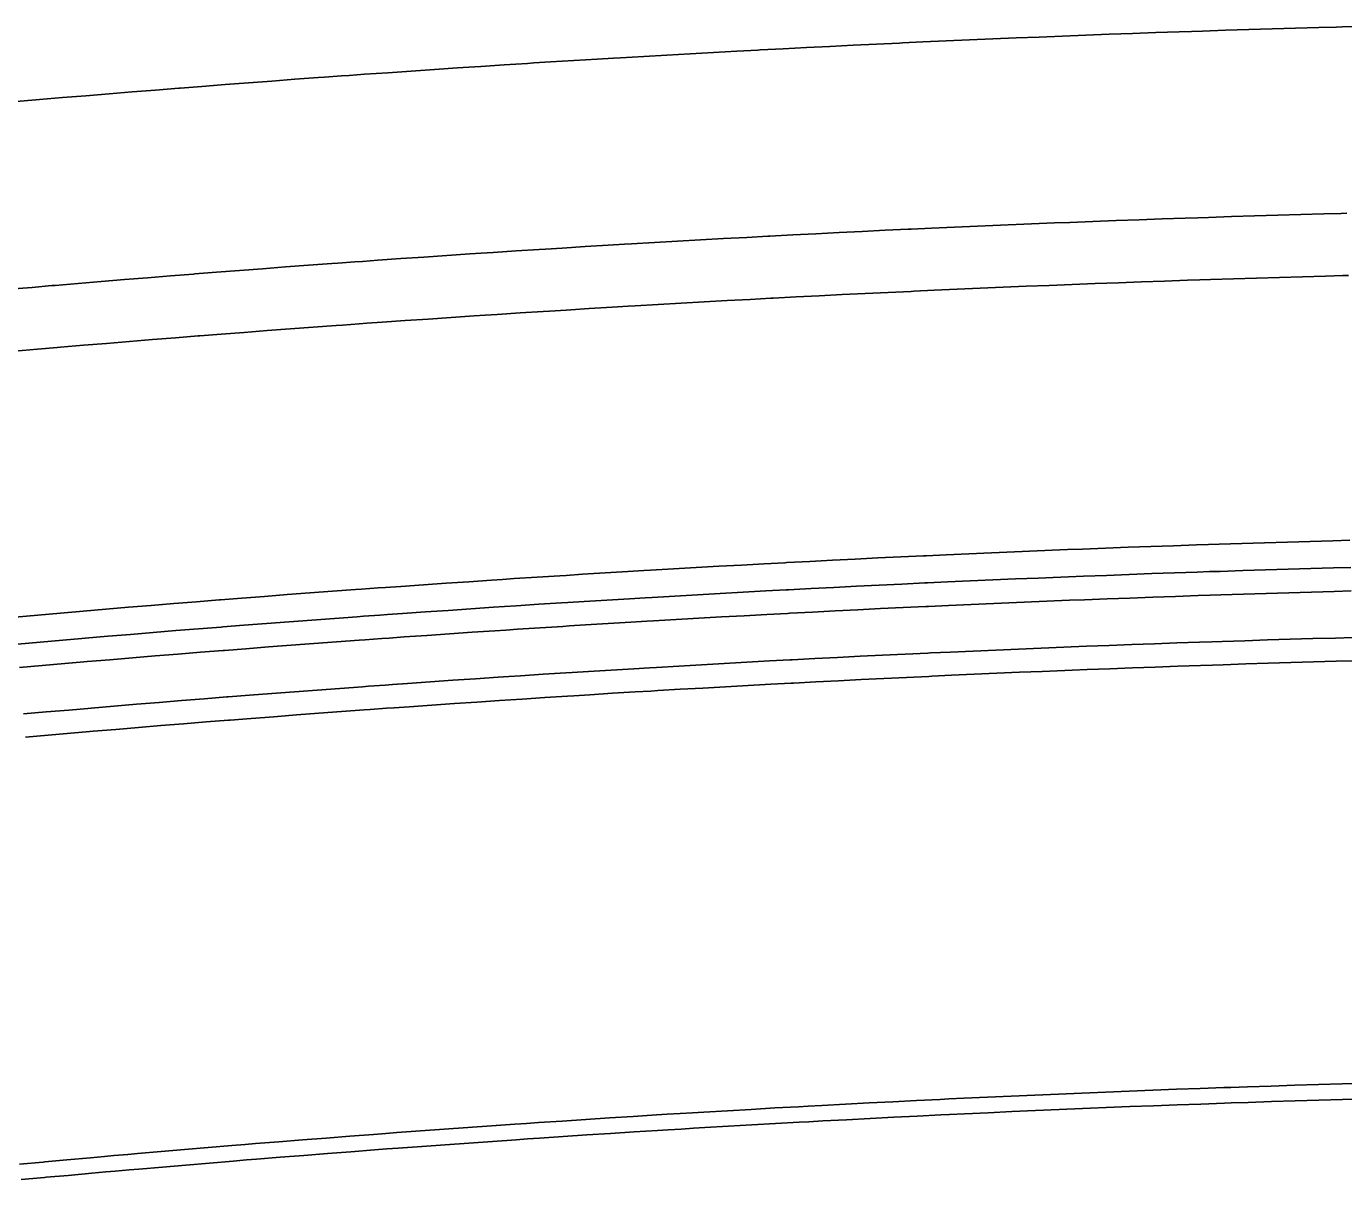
# Model space of a CAD drawing. Extents: x 2145380 to 2157287, y 139568 to 149130.
# Drawn here: x 2152337 to 2152393.5, y 142790.2 to 142839.7 of the extents above; entities that cross this region are included whole.
import ezdxf

# ---------------------------------------------------------------- set-up
doc = ezdxf.new("R2010")
doc.units = 0
doc.layers.add('PR_PREVIOUSLY CONSTRUCTED', color=7, linetype='Continuous')

msp = doc.modelspace()

# ---------------------------------------------------------------- linework, layer by layer
at = {"layer": 'PR_PREVIOUSLY CONSTRUCTED'}
for points in [[(2152336.521, 142836.421), (2152337.369, 142836.494), (2152337.517, 142836.506), (2152338.513, 142836.591), (2152339.51, 142836.674), (2152340.507, 142836.756), (2152341.503, 142836.838), (2152342.5, 142836.918), (2152343.497, 142836.997), (2152343.559, 142837.002), (2152344.494, 142837.075), (2152345.491, 142837.152), (2152346.488, 142837.229), (2152347.485, 142837.304), (2152348.482, 142837.378), (2152349.48, 142837.45), (2152349.753, 142837.47), (2152350.477, 142837.522), (2152350.809, 142837.546), (2152351.475, 142837.593), (2152352.472, 142837.663), (2152353.47, 142837.732), (2152354.468, 142837.8), (2152355.465, 142837.866), (2152355.949, 142837.898), (2152356.463, 142837.932), (2152357.461, 142837.996), (2152358.459, 142838.06), (2152358.738, 142838.078), (2152359.457, 142838.122), (2152360.455, 142838.184), (2152361.453, 142838.244), (2152362.148, 142838.286), (2152362.452, 142838.304), (2152363.45, 142838.362), (2152364.448, 142838.419), (2152365.447, 142838.475), (2152366.445, 142838.531), (2152367.444, 142838.585), (2152368.35, 142838.633), (2152368.442, 142838.638), (2152369.441, 142838.69), (2152370.44, 142838.741), (2152371.438, 142838.791), (2152372.437, 142838.84), (2152373.436, 142838.888), (2152374.435, 142838.934), (2152374.553, 142838.94), (2152375.434, 142838.98), (2152376.433, 142839.025), (2152377.432, 142839.069), (2152378.431, 142839.111), (2152379.43, 142839.153), (2152380.429, 142839.193), (2152380.758, 142839.206), (2152381.429, 142839.233), (2152382.428, 142839.271), (2152383.427, 142839.309), (2152384.426, 142839.345), (2152385.426, 142839.38), (2152386.425, 142839.414), (2152386.965, 142839.433), (2152387.425, 142839.448), (2152388.424, 142839.48), (2152389.424, 142839.511), (2152390.423, 142839.541), (2152391.423, 142839.57), (2152392.422, 142839.598), (2152393.174, 142839.618), (2152393.422, 142839.625), (2152394.422, 142839.651)], [(2152336.221, 142828.365), (2152337.209, 142828.45), (2152338.05, 142828.523), (2152338.197, 142828.535), (2152339.185, 142828.619), (2152340.173, 142828.702), (2152341.161, 142828.783), (2152342.149, 142828.864), (2152343.138, 142828.943), (2152344.126, 142829.022), (2152344.188, 142829.027), (2152345.115, 142829.099), (2152346.104, 142829.176), (2152347.092, 142829.251), (2152348.081, 142829.326), (2152349.07, 142829.399), (2152350.059, 142829.471), (2152350.33, 142829.491), (2152351.048, 142829.543), (2152351.377, 142829.566), (2152352.037, 142829.613), (2152353.026, 142829.682), (2152354.016, 142829.75), (2152355.005, 142829.818), (2152355.995, 142829.884), (2152356.474, 142829.915), (2152356.984, 142829.949), (2152357.974, 142830.013), (2152358.963, 142830.076), (2152359.24, 142830.093), (2152359.953, 142830.138), (2152360.943, 142830.199), (2152361.932, 142830.259), (2152362.621, 142830.3), (2152362.922, 142830.318), (2152363.912, 142830.375), (2152364.902, 142830.432), (2152365.892, 142830.488), (2152366.882, 142830.543), (2152367.873, 142830.596), (2152368.771, 142830.644), (2152368.863, 142830.649), (2152369.853, 142830.701), (2152370.843, 142830.751), (2152371.834, 142830.801), (2152372.824, 142830.849), (2152373.815, 142830.897), (2152374.805, 142830.943), (2152374.922, 142830.948), (2152375.796, 142830.988), (2152376.786, 142831.033), (2152377.777, 142831.076), (2152378.768, 142831.118), (2152379.759, 142831.159), (2152380.749, 142831.2), (2152381.076, 142831.213), (2152381.74, 142831.239), (2152382.731, 142831.277), (2152383.722, 142831.314), (2152384.713, 142831.35), (2152385.704, 142831.385), (2152386.695, 142831.419), (2152387.231, 142831.437), (2152387.686, 142831.452), (2152388.677, 142831.484), (2152389.668, 142831.515), (2152390.66, 142831.545), (2152391.651, 142831.573), (2152392.642, 142831.601), (2152393.387, 142831.621), (2152393.633, 142831.628)], [(2152336.453, 142825.708), (2152337.438, 142825.794), (2152338.277, 142825.866), (2152338.423, 142825.878), (2152339.408, 142825.962), (2152340.394, 142826.044), (2152341.379, 142826.126), (2152342.365, 142826.206), (2152343.35, 142826.285), (2152344.336, 142826.364), (2152344.398, 142826.368), (2152345.322, 142826.441), (2152346.308, 142826.517), (2152347.294, 142826.592), (2152348.28, 142826.667), (2152349.266, 142826.74), (2152350.252, 142826.812), (2152350.522, 142826.831), (2152351.238, 142826.883), (2152351.567, 142826.906), (2152352.225, 142826.953), (2152353.211, 142827.022), (2152354.198, 142827.09), (2152355.184, 142827.157), (2152356.171, 142827.223), (2152356.649, 142827.254), (2152357.158, 142827.288), (2152358.144, 142827.352), (2152359.131, 142827.414), (2152359.408, 142827.432), (2152360.118, 142827.476), (2152361.105, 142827.537), (2152362.092, 142827.597), (2152362.779, 142827.638), (2152363.079, 142827.655), (2152364.066, 142827.713), (2152365.054, 142827.77), (2152366.041, 142827.825), (2152367.028, 142827.88), (2152368.016, 142827.933), (2152368.911, 142827.981), (2152369.003, 142827.986), (2152369.99, 142828.037), (2152370.978, 142828.088), (2152371.966, 142828.137), (2152372.953, 142828.186), (2152373.941, 142828.233), (2152374.929, 142828.279), (2152375.045, 142828.285), (2152375.916, 142828.324), (2152376.904, 142828.369), (2152377.892, 142828.412), (2152378.88, 142828.454), (2152379.868, 142828.495), (2152380.856, 142828.535), (2152381.182, 142828.548), (2152381.844, 142828.574), (2152382.832, 142828.612), (2152383.82, 142828.649), (2152384.809, 142828.685), (2152385.797, 142828.72), (2152386.785, 142828.754), (2152387.319, 142828.772), (2152387.773, 142828.787), (2152388.762, 142828.819), (2152389.75, 142828.849), (2152390.738, 142828.879), (2152391.727, 142828.908), (2152392.715, 142828.935), (2152393.458, 142828.955), (2152393.704, 142828.962)], [(2152336.469, 142814.302), (2152337.442, 142814.388), (2152338.415, 142814.472), (2152339.244, 142814.544), (2152339.388, 142814.556), (2152340.362, 142814.638), (2152341.335, 142814.72), (2152342.309, 142814.8), (2152343.283, 142814.88), (2152344.256, 142814.958), (2152345.23, 142815.035), (2152345.291, 142815.04), (2152346.204, 142815.112), (2152347.178, 142815.187), (2152348.152, 142815.262), (2152349.127, 142815.335), (2152350.101, 142815.407), (2152351.075, 142815.478), (2152351.342, 142815.498), (2152352.05, 142815.549), (2152352.374, 142815.572), (2152353.024, 142815.618), (2152353.999, 142815.686), (2152354.973, 142815.753), (2152355.948, 142815.819), (2152356.923, 142815.884), (2152357.395, 142815.916), (2152357.897, 142815.949), (2152358.872, 142816.012), (2152359.847, 142816.074), (2152360.12, 142816.091), (2152360.822, 142816.135), (2152361.797, 142816.195), (2152362.773, 142816.254), (2152363.451, 142816.294), (2152363.748, 142816.312), (2152364.723, 142816.369), (2152365.698, 142816.425), (2152366.674, 142816.48), (2152367.649, 142816.534), (2152368.625, 142816.586), (2152369.51, 142816.634), (2152369.6, 142816.638), (2152370.576, 142816.689), (2152371.551, 142816.739), (2152372.527, 142816.788), (2152373.503, 142816.836), (2152374.479, 142816.882), (2152375.455, 142816.928), (2152375.57, 142816.933), (2152376.431, 142816.973), (2152377.406, 142817.016), (2152378.382, 142817.059), (2152379.359, 142817.101), (2152380.335, 142817.141), (2152381.311, 142817.181), (2152381.632, 142817.194), (2152382.287, 142817.219), (2152383.263, 142817.257), (2152384.239, 142817.294), (2152385.216, 142817.329), (2152386.192, 142817.364), (2152387.168, 142817.397), (2152387.696, 142817.415), (2152388.145, 142817.429), (2152389.121, 142817.461), (2152390.098, 142817.491), (2152391.074, 142817.521), (2152392.051, 142817.549), (2152393.027, 142817.576), (2152393.761, 142817.596)], [(2152336.571, 142813.14), (2152337.543, 142813.226), (2152338.515, 142813.31), (2152339.343, 142813.381), (2152339.487, 142813.393), (2152340.46, 142813.476), (2152341.432, 142813.557), (2152342.404, 142813.638), (2152343.377, 142813.717), (2152344.349, 142813.795), (2152345.322, 142813.872), (2152345.383, 142813.877), (2152346.295, 142813.949), (2152347.268, 142814.024), (2152348.241, 142814.098), (2152349.213, 142814.171), (2152350.187, 142814.244), (2152351.16, 142814.315), (2152351.426, 142814.334), (2152352.133, 142814.385), (2152352.457, 142814.408), (2152353.106, 142814.454), (2152354.079, 142814.522), (2152355.053, 142814.589), (2152356.026, 142814.655), (2152357, 142814.72), (2152357.472, 142814.751), (2152357.973, 142814.784), (2152358.947, 142814.847), (2152359.921, 142814.909), (2152360.193, 142814.927), (2152360.895, 142814.97), (2152361.868, 142815.03), (2152362.842, 142815.089), (2152363.52, 142815.13), (2152363.816, 142815.147), (2152364.79, 142815.204), (2152365.765, 142815.26), (2152366.739, 142815.315), (2152367.713, 142815.369), (2152368.687, 142815.421), (2152369.571, 142815.468), (2152369.662, 142815.473), (2152370.636, 142815.524), (2152371.61, 142815.574), (2152372.585, 142815.622), (2152373.559, 142815.67), (2152374.534, 142815.717), (2152375.509, 142815.763), (2152375.624, 142815.768), (2152376.483, 142815.807), (2152377.458, 142815.851), (2152378.433, 142815.893), (2152379.408, 142815.935), (2152380.383, 142815.976), (2152381.357, 142816.015), (2152381.678, 142816.028), (2152382.332, 142816.054), (2152383.307, 142816.091), (2152384.282, 142816.128), (2152385.257, 142816.163), (2152386.233, 142816.198), (2152387.208, 142816.231), (2152387.735, 142816.249), (2152388.183, 142816.263), (2152389.158, 142816.295), (2152390.133, 142816.325), (2152391.109, 142816.354), (2152392.084, 142816.383), (2152393.059, 142816.41), (2152393.792, 142816.43)], [(2152336.66, 142812.134), (2152337.631, 142812.219), (2152338.602, 142812.304), (2152339.429, 142812.375), (2152339.573, 142812.387), (2152340.544, 142812.469), (2152341.516, 142812.551), (2152342.487, 142812.631), (2152343.458, 142812.71), (2152344.43, 142812.788), (2152345.402, 142812.866), (2152345.462, 142812.87), (2152346.373, 142812.942), (2152347.345, 142813.017), (2152348.317, 142813.091), (2152349.289, 142813.164), (2152350.261, 142813.236), (2152351.233, 142813.307), (2152351.499, 142813.327), (2152352.205, 142813.377), (2152352.529, 142813.401), (2152353.177, 142813.446), (2152354.149, 142813.515), (2152355.122, 142813.582), (2152356.094, 142813.648), (2152357.067, 142813.713), (2152357.538, 142813.744), (2152358.039, 142813.776), (2152359.012, 142813.839), (2152359.984, 142813.901), (2152360.257, 142813.919), (2152360.957, 142813.962), (2152361.93, 142814.022), (2152362.903, 142814.081), (2152363.58, 142814.121), (2152363.876, 142814.139), (2152364.849, 142814.196), (2152365.822, 142814.252), (2152366.795, 142814.306), (2152367.768, 142814.36), (2152368.741, 142814.413), (2152369.624, 142814.46), (2152369.715, 142814.465), (2152370.688, 142814.515), (2152371.661, 142814.565), (2152372.635, 142814.614), (2152373.608, 142814.661), (2152374.582, 142814.708), (2152375.555, 142814.754), (2152375.67, 142814.759), (2152376.529, 142814.798), (2152377.503, 142814.842), (2152378.476, 142814.884), (2152379.45, 142814.926), (2152380.424, 142814.966), (2152381.398, 142815.006), (2152381.719, 142815.019), (2152382.372, 142815.044), (2152383.346, 142815.082), (2152384.32, 142815.118), (2152385.294, 142815.154), (2152386.268, 142815.188), (2152387.242, 142815.222), (2152387.768, 142815.239), (2152388.216, 142815.254), (2152389.19, 142815.285), (2152390.164, 142815.316), (2152391.138, 142815.345), (2152392.113, 142815.373), (2152393.087, 142815.4), (2152393.819, 142815.42)], [(2152336.836, 142810.142), (2152337.805, 142810.227), (2152338.774, 142810.311), (2152339.599, 142810.382), (2152339.743, 142810.394), (2152340.712, 142810.476), (2152341.681, 142810.558), (2152342.651, 142810.638), (2152343.62, 142810.717), (2152344.589, 142810.795), (2152345.559, 142810.872), (2152345.62, 142810.877), (2152346.529, 142810.948), (2152347.498, 142811.023), (2152348.468, 142811.097), (2152349.438, 142811.17), (2152350.408, 142811.242), (2152351.378, 142811.313), (2152351.643, 142811.332), (2152352.348, 142811.383), (2152352.671, 142811.406), (2152353.318, 142811.451), (2152354.288, 142811.519), (2152355.258, 142811.586), (2152356.229, 142811.652), (2152357.199, 142811.717), (2152357.669, 142811.748), (2152358.169, 142811.781), (2152359.14, 142811.844), (2152360.11, 142811.905), (2152360.382, 142811.922), (2152361.081, 142811.966), (2152362.052, 142812.026), (2152363.023, 142812.085), (2152363.698, 142812.125), (2152363.993, 142812.142), (2152364.964, 142812.199), (2152365.935, 142812.255), (2152366.906, 142812.309), (2152367.877, 142812.363), (2152368.849, 142812.416), (2152369.73, 142812.463), (2152369.82, 142812.467), (2152370.791, 142812.518), (2152371.762, 142812.568), (2152372.734, 142812.616), (2152373.705, 142812.664), (2152374.676, 142812.71), (2152375.648, 142812.756), (2152375.763, 142812.761), (2152376.619, 142812.8), (2152377.591, 142812.844), (2152378.563, 142812.886), (2152379.534, 142812.928), (2152380.506, 142812.968), (2152381.478, 142813.008), (2152381.798, 142813.02), (2152382.45, 142813.046), (2152383.421, 142813.083), (2152384.393, 142813.12), (2152385.365, 142813.155), (2152386.337, 142813.189), (2152387.309, 142813.223), (2152387.835, 142813.24), (2152388.281, 142813.255), (2152389.253, 142813.286), (2152390.225, 142813.317), (2152391.197, 142813.346), (2152392.17, 142813.374), (2152393.142, 142813.401), (2152393.872, 142813.421)], [(2152336.925, 142809.146), (2152337.892, 142809.231), (2152338.86, 142809.315), (2152339.684, 142809.386), (2152339.828, 142809.398), (2152340.796, 142809.48), (2152341.764, 142809.561), (2152342.733, 142809.641), (2152343.701, 142809.72), (2152344.669, 142809.798), (2152345.638, 142809.875), (2152345.698, 142809.88), (2152346.606, 142809.951), (2152347.575, 142810.026), (2152348.543, 142810.1), (2152349.512, 142810.172), (2152350.481, 142810.244), (2152351.45, 142810.315), (2152351.715, 142810.334), (2152352.419, 142810.385), (2152352.742, 142810.408), (2152353.388, 142810.454), (2152354.357, 142810.522), (2152355.326, 142810.589), (2152356.296, 142810.654), (2152357.265, 142810.719), (2152357.735, 142810.75), (2152358.234, 142810.783), (2152359.204, 142810.846), (2152360.174, 142810.907), (2152360.445, 142810.924), (2152361.143, 142810.968), (2152362.113, 142811.028), (2152363.083, 142811.086), (2152363.757, 142811.127), (2152364.052, 142811.144), (2152365.022, 142811.201), (2152365.992, 142811.256), (2152366.962, 142811.311), (2152367.932, 142811.365), (2152368.902, 142811.417), (2152369.782, 142811.464), (2152369.872, 142811.469), (2152370.843, 142811.519), (2152371.813, 142811.569), (2152372.783, 142811.617), (2152373.753, 142811.665), (2152374.724, 142811.711), (2152375.694, 142811.757), (2152375.809, 142811.762), (2152376.665, 142811.801), (2152377.635, 142811.845), (2152378.606, 142811.887), (2152379.576, 142811.929), (2152380.547, 142811.969), (2152381.518, 142812.008), (2152381.838, 142812.021), (2152382.489, 142812.047), (2152383.459, 142812.084), (2152384.43, 142812.12), (2152385.401, 142812.156), (2152386.372, 142812.19), (2152387.343, 142812.223), (2152387.868, 142812.241), (2152388.314, 142812.256), (2152389.285, 142812.287), (2152390.256, 142812.317), (2152391.227, 142812.346), (2152392.198, 142812.374), (2152393.169, 142812.402), (2152393.899, 142812.421)], [(2152336.669, 142790.822), (2152337.68, 142790.915), (2152337.751, 142790.922), (2152338.691, 142791.007), (2152339.703, 142791.098), (2152340.314, 142791.153), (2152340.714, 142791.188), (2152341.311, 142791.24), (2152341.726, 142791.276), (2152342.738, 142791.364), (2152343.75, 142791.45), (2152344.762, 142791.535), (2152345.774, 142791.619), (2152346.346, 142791.666), (2152346.786, 142791.702), (2152347.798, 142791.783), (2152348.81, 142791.864), (2152349.823, 142791.943), (2152350.835, 142792.022), (2152351.848, 142792.099), (2152352.381, 142792.139), (2152352.86, 142792.174), (2152353.873, 142792.249), (2152354.886, 142792.323), (2152355.899, 142792.395), (2152356.912, 142792.467), (2152357.925, 142792.537), (2152358.419, 142792.571), (2152358.938, 142792.606), (2152359.952, 142792.674), (2152360.965, 142792.74), (2152361.978, 142792.806), (2152362.992, 142792.87), (2152364.005, 142792.934), (2152364.46, 142792.962), (2152365.019, 142792.996), (2152365.546, 142793.027), (2152366.033, 142793.057), (2152367.046, 142793.116), (2152368.06, 142793.175), (2152369.074, 142793.233), (2152370.088, 142793.289), (2152370.504, 142793.312), (2152371.102, 142793.344), (2152372.116, 142793.398), (2152373.13, 142793.451), (2152374.144, 142793.503), (2152375.159, 142793.553), (2152376.173, 142793.603), (2152376.549, 142793.621), (2152377.187, 142793.651), (2152378.202, 142793.698), (2152379.216, 142793.744), (2152380.231, 142793.789), (2152381.245, 142793.833), (2152382.26, 142793.875), (2152382.597, 142793.889), (2152383.275, 142793.917), (2152384.289, 142793.957), (2152385.304, 142793.996), (2152386.319, 142794.034), (2152387.334, 142794.071), (2152388.349, 142794.107), (2152388.646, 142794.117), (2152389.364, 142794.141), (2152390.379, 142794.174), (2152391.394, 142794.207), (2152392.409, 142794.238), (2152393.424, 142794.267), (2152394.439, 142794.296)], [(2152336.73, 142790.157), (2152337.741, 142790.25), (2152337.812, 142790.257), (2152338.751, 142790.342), (2152339.762, 142790.433), (2152340.373, 142790.487), (2152340.773, 142790.523), (2152341.369, 142790.575), (2152341.784, 142790.611), (2152342.795, 142790.699), (2152343.806, 142790.785), (2152344.817, 142790.87), (2152345.828, 142790.954), (2152346.4, 142791.001), (2152346.84, 142791.036), (2152347.851, 142791.118), (2152348.863, 142791.198), (2152349.875, 142791.278), (2152350.886, 142791.356), (2152351.898, 142791.433), (2152352.431, 142791.473), (2152352.91, 142791.509), (2152353.922, 142791.583), (2152354.934, 142791.657), (2152355.946, 142791.729), (2152356.959, 142791.801), (2152357.971, 142791.871), (2152358.465, 142791.904), (2152358.983, 142791.94), (2152359.996, 142792.007), (2152361.008, 142792.074), (2152362.021, 142792.14), (2152363.034, 142792.204), (2152364.047, 142792.267), (2152364.501, 142792.295), (2152365.059, 142792.329), (2152365.586, 142792.361), (2152366.072, 142792.39), (2152367.085, 142792.45), (2152368.098, 142792.508), (2152369.111, 142792.566), (2152370.125, 142792.622), (2152370.54, 142792.645), (2152371.138, 142792.677), (2152372.151, 142792.731), (2152373.165, 142792.784), (2152374.178, 142792.836), (2152375.192, 142792.887), (2152376.205, 142792.936), (2152376.581, 142792.954), (2152377.219, 142792.984), (2152378.232, 142793.031), (2152379.246, 142793.077), (2152380.26, 142793.122), (2152381.274, 142793.166), (2152382.288, 142793.208), (2152382.624, 142793.222), (2152383.302, 142793.25), (2152384.315, 142793.29), (2152385.329, 142793.329), (2152386.344, 142793.367), (2152387.358, 142793.404), (2152388.372, 142793.439), (2152388.669, 142793.449), (2152389.386, 142793.474), (2152390.4, 142793.507), (2152391.414, 142793.539), (2152392.429, 142793.57), (2152393.443, 142793.6), (2152394.457, 142793.629)]]:
    msp.add_lwpolyline(points, dxfattribs=at)

doc.saveas('drawing.dxf')
